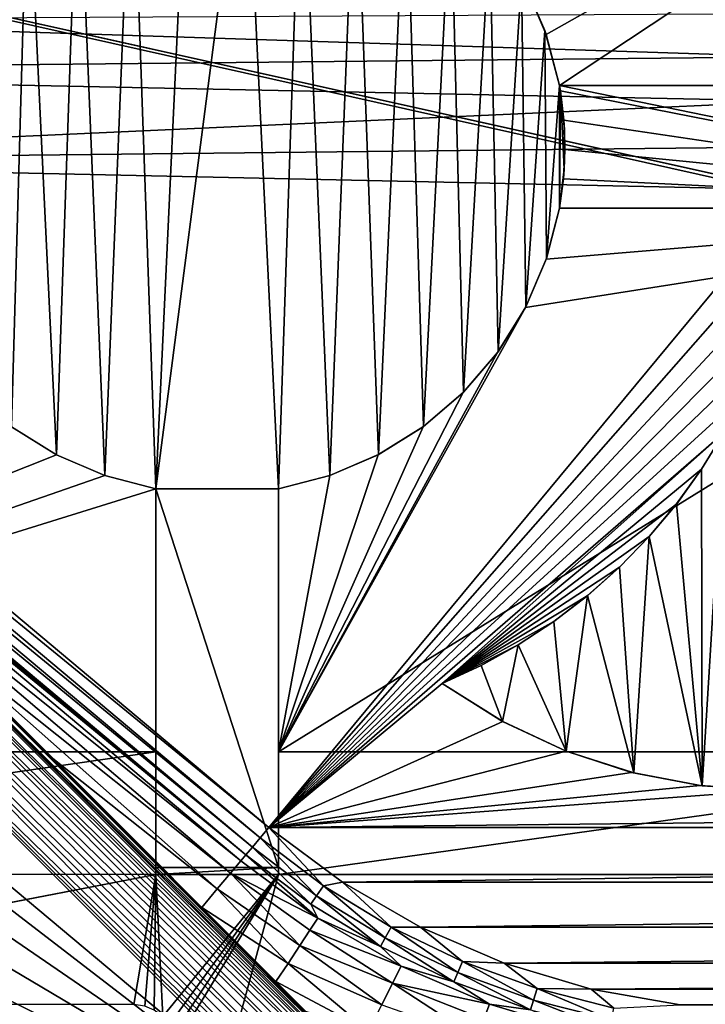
# Model space of a CAD drawing. Header units: metres. Extents: x -205 to 205, y -104 to 104.
# Tile 420 of 656: x -158.42 to -150.04, y 45.55 to 57.6. Entities that reach past the tile are written whole.
import ezdxf

# ---------------------------------------------------------------- set-up
doc = ezdxf.new("R2010")
doc.units = ezdxf.units.M
doc.layers.add('solid_01_2-CONSUMER_EHM_BOX_SW0001', color=7, linetype='CONTINUOUS')

msp = doc.modelspace()

# ---------------------------------------------------------------- linework, layer by layer
at = {"layer": 'solid_01_2-CONSUMER_EHM_BOX_SW0001'}
for points in [[(-200.010849, -74.958488), (-200.010773, 75.041512), (-0.010778, 75.04142)], [(-0.010849, -74.95858), (-200.010849, -74.958488), (-0.010778, 75.04142)], [(-91.959076, 42.820488, 75), (-76.402473, 63.637558, 75), (-185.602478, 63.645401, 75)], [(-92.726151, 42.986298, 75), (-91.959076, 42.820488, 75), (-185.602478, 63.645401, 75)], [(-93.500885, 43.041248, 75), (-92.726151, 42.986298, 75), (-185.602478, 63.645401, 75)], [(-168.500885, 43.051987, 75), (-93.500885, 43.041248, 75), (-185.602478, 63.645401, 75)], [(-167.102966, 56.794075, 72), (-167.102615, 61.644073, 72), (-156.752625, 61.64333, 72)], [(-167.102966, 56.794075, 72), (-156.752625, 61.64333, 72), (-159.008011, 59.048695, 72)], [(-144.502625, 61.642452, 72), (-151.981461, 57.4179, 72), (-152.235794, 58.010632, 72)], [(-144.502625, 61.642452, 72), (-151.819672, 56.792976, 72), (-151.981461, 57.4179, 72)], [(-144.502625, 61.642452, 72), (-144.50296, 56.79245, 72), (-151.819672, 56.792976, 72)], [(-157.047379, 60.162956, 67), (-156.360367, 60.278229, 67), (-156.753326, 51.860031, 67)], [(-155.662933, 60.279648, 67), (-155.253326, 51.859921, 67), (-156.753326, 51.860031, 67)], [(-156.360367, 60.278229, 67), (-155.662933, 60.279648, 67), (-156.753326, 51.860031, 67)], [(-155.662933, 60.279648, 67), (-154.975464, 60.167183, 67), (-155.253326, 51.859921, 67)], [(-157.37822, 52.021919, 67), (-157.706589, 59.936905, 67), (-157.047379, 60.162956, 67)], [(-157.37822, 52.021919, 67), (-157.047379, 60.162956, 67), (-156.753326, 51.860031, 67)], [(-154.975464, 60.167183, 67), (-154.62648, 52.022377, 67), (-155.253326, 51.859921, 67)], [(-154.975464, 60.167183, 67), (-154.315323, 59.943813, 67), (-154.62648, 52.022377, 67)], [(-157.970917, 52.276329, 67), (-158.320389, 59.605896, 67), (-157.706589, 59.936905, 67)], [(-157.37822, 52.021919, 67), (-157.970917, 52.276329, 67), (-157.706589, 59.936905, 67)], [(-154.315323, 59.943813, 67), (-154.031921, 52.278, 67), (-154.62648, 52.022377, 67)], [(-154.315323, 59.943813, 67), (-153.700241, 59.615341, 67), (-154.031921, 52.278, 67)], [(-158.518967, 52.617996, 67), (-158.871078, 59.179619, 67), (-158.320389, 59.605896, 67)], [(-157.970917, 52.276329, 67), (-158.518967, 52.617996, 67), (-158.320389, 59.605896, 67)], [(-153.700241, 59.615341, 67), (-153.482513, 52.621361, 67), (-154.031921, 52.278, 67)], [(-153.700241, 59.615341, 67), (-153.147629, 59.191162, 67), (-153.482513, 52.621361, 67)], [(-153.147629, 59.191162, 67), (-152.992279, 53.043617, 67), (-153.482513, 52.621361, 67)], [(-153.147629, 59.191162, 67), (-152.671478, 58.682102, 67), (-152.992279, 53.043617, 67)], [(-152.671478, 58.682102, 67), (-152.571457, 53.535908, 67), (-152.992279, 53.043617, 67)], [(-152.671478, 58.682102, 67), (-152.284851, 58.101822, 67), (-152.571457, 53.535908, 67)], [(-152.284851, 58.101822, 67), (-152.229965, 54.087112, 67), (-152.571457, 53.535908, 67)], [(-152.284851, 58.101822, 67), (-151.998535, 57.466869, 67), (-152.229965, 54.087112, 67)], [(-152.235794, 58.010632, 72), (-151.998535, 57.466869, 67), (-152.284851, 58.101822, 67)], [(-151.981461, 57.4179, 72), (-151.998535, 57.466869, 67), (-152.235794, 58.010632, 72)], [(-162.957977, 57.598118, 1.571667), (-166.567398, 56.96487, 1.571667), (-148.983841, 57.144657, 1.571667)], [(-162.957977, 57.598118, 1.571667), (-148.983841, 57.144657, 1.571667), (-149.083969, 57.67067, 1.571667)], [(-151.998535, 57.466869, 67), (-151.978104, 54.678524, 67), (-152.229965, 54.087112, 67)], [(-151.998535, 57.466869, 67), (-151.819672, 56.792976, 67), (-151.978104, 54.678524, 67)], [(-151.819672, 56.792976, 72), (-151.819672, 56.792976, 67), (-151.998535, 57.466869, 67)], [(-151.819672, 56.792976, 72), (-151.998535, 57.466869, 67), (-151.981461, 57.4179, 72)], [(-148.983841, 57.144657, 1.571667), (-166.567398, 56.96487, 1.571667), (-148.919617, 56.601597, 1.571667)], [(-148.919617, 56.601597, 1.571667), (-166.567398, 56.96487, 1.571667), (-165.087418, 55.867718, 1.571667)], [(-151.819672, 56.792976, 67), (-151.819931, 55.292446, 67), (-151.978104, 54.678524, 67)], [(-151.819672, 56.792976, 67), (-151.808502, 56.727722, 67), (-151.819931, 55.292446, 67)], [(-151.808502, 56.727722, 67), (-151.761963, 55.767681, 67), (-151.819931, 55.292446, 67)], [(-144.503067, 55.29245, 66.416206), (-151.808502, 56.727722, 67), (-151.819672, 56.792976, 67)], [(-144.50296, 56.79245, 72), (-151.819672, 56.792976, 67), (-151.819672, 56.792976, 72)], [(-144.50296, 56.79245, 67.02655), (-151.819672, 56.792976, 67), (-144.50296, 56.79245, 72)], [(-144.503067, 55.29245, 66.416206), (-151.819672, 56.792976, 67), (-144.50296, 56.79245, 67.02655)], [(-151.808502, 56.727722, 67), (-151.758011, 56.248997, 67), (-151.761963, 55.767681, 67)], [(-151.76561, 56.370155, 66.854507), (-151.758011, 56.248997, 67), (-151.808502, 56.727722, 67)], [(-144.503067, 55.29245, 66.416206), (-151.76561, 56.370155, 66.854507), (-151.808502, 56.727722, 67)], [(-148.919617, 56.601597, 1.571667), (-165.087418, 55.867718, 1.571667), (-148.891342, 56.041489, 1.571667)], [(-151.753159, 56.009785, 66.707878), (-151.758011, 56.248997, 67), (-151.76561, 56.370155, 66.854507)], [(-144.503067, 55.29245, 66.416206), (-151.753159, 56.009785, 66.707878), (-151.76561, 56.370155, 66.854507)], [(-151.753159, 56.009785, 66.707878), (-151.761963, 55.767681, 67), (-151.758011, 56.248997, 67)], [(-148.891342, 56.041489, 1.571667), (-165.087418, 55.867718, 1.571667), (-148.911377, 55.518421, 1.571667)], [(-151.771286, 55.6497, 66.561356), (-151.761963, 55.767681, 67), (-151.753159, 56.009785, 66.707878)], [(-144.503067, 55.29245, 66.416206), (-151.771286, 55.6497, 66.561356), (-151.753159, 56.009785, 66.707878)], [(-155.373291, 47.716602, 1.571667), (-165.087418, 55.867718, 1.571667), (-165.193848, 55.740875, 1.656628)], [(-148.911377, 55.518421, 1.571667), (-165.087418, 55.867718, 1.571667), (-155.373291, 47.716602, 1.571667)], [(-151.819778, 55.292976, 66.416206), (-151.819931, 55.292446, 67), (-151.761963, 55.767681, 67)], [(-151.819778, 55.292976, 66.416206), (-151.761963, 55.767681, 67), (-151.771286, 55.6497, 66.561356)], [(-155.479935, 47.58952, 1.656828), (-165.193848, 55.740875, 1.656628), (-165.288574, 55.627979, 1.771182)], [(-155.479935, 47.58952, 1.656828), (-155.373291, 47.716602, 1.571667), (-165.193848, 55.740875, 1.656628)], [(-144.503067, 55.29245, 66.416206), (-151.819778, 55.292976, 66.416206), (-151.771286, 55.6497, 66.561356)], [(-155.574646, 47.476654, 1.771438), (-165.288574, 55.627979, 1.771182), (-165.367966, 55.533356, 1.911131)], [(-155.654007, 47.382072, 1.911433), (-155.574646, 47.476654, 1.771438), (-165.367966, 55.533356, 1.911131)], [(-163.085739, 53.608364, 1.921761), (-155.654007, 47.382072, 1.911433), (-165.367966, 55.533356, 1.911131)], [(-155.574646, 47.476654, 1.771438), (-155.479935, 47.58952, 1.656828), (-165.288574, 55.627979, 1.771182)], [(-148.911377, 55.518421, 1.571667), (-155.373291, 47.716602, 1.571667), (-148.968735, 55.000992, 1.571667)], [(-144.503067, 55.29245, 72), (-155.253555, 48.643223, 72), (-152.236069, 54.075378, 72)], [(-144.503067, 55.29245, 72), (-144.503555, 48.642452, 72), (-155.253555, 48.643223, 72)], [(-144.503067, 55.29245, 72), (-152.236069, 54.075378, 72), (-151.981659, 54.668072, 72)], [(-151.981659, 54.668072, 72), (-151.819931, 55.292446, 67), (-151.819778, 55.292976, 72)], [(-144.503067, 55.29245, 72), (-151.981659, 54.668072, 72), (-151.819778, 55.292976, 72)], [(-151.981659, 54.668072, 72), (-151.978104, 54.678524, 67), (-151.819931, 55.292446, 67)], [(-144.503067, 55.29245, 66.416206), (-151.819778, 55.292976, 72), (-151.819931, 55.292446, 67)], [(-144.503067, 55.29245, 66.416206), (-151.819931, 55.292446, 67), (-151.819778, 55.292976, 66.416206)], [(-144.503067, 55.29245, 66.416206), (-144.503067, 55.29245, 72), (-151.819778, 55.292976, 72)], [(-148.968735, 55.000992, 1.571667), (-155.373291, 47.716602, 1.571667), (-149.063507, 54.487854, 1.571667)], [(-152.236069, 54.075378, 72), (-152.229965, 54.087112, 67), (-151.981659, 54.668072, 72)], [(-151.981659, 54.668072, 72), (-152.229965, 54.087112, 67), (-151.978104, 54.678524, 67)], [(-149.063507, 54.487854, 1.571667), (-155.373291, 47.716602, 1.571667), (-149.195419, 53.983044, 1.571667)], [(-152.236069, 54.075378, 72), (-152.571457, 53.535908, 67), (-152.229965, 54.087112, 67)], [(-149.195419, 53.983044, 1.571667), (-155.373291, 47.716602, 1.571667), (-149.364777, 53.489285, 1.571667)], [(-155.253555, 48.643223, 72), (-152.577744, 53.527336, 72), (-152.236069, 54.075378, 72)], [(-152.577744, 53.527336, 72), (-152.571457, 53.535908, 67), (-152.236069, 54.075378, 72)], [(-163.085739, 53.608364, 1.921761), (-162.746017, 53.2938, 1.955037), (-155.654007, 47.382072, 1.911433)], [(-149.364777, 53.489285, 1.571667), (-155.373291, 47.716602, 1.571667), (-149.569794, 53.009167, 1.571667)], [(-155.253555, 48.643223, 72), (-152.998032, 53.037857, 72), (-152.577744, 53.527336, 72)], [(-152.998032, 53.037857, 72), (-152.992279, 53.043617, 67), (-152.577744, 53.527336, 72)], [(-152.577744, 53.527336, 72), (-152.992279, 53.043617, 67), (-152.571457, 53.535908, 67)], [(-162.763565, 53.276253, 12.721427), (-162.815765, 53.22406, 12.933075), (-153.419662, 43.938347, 12.692423)], [(-162.763565, 53.276253, 12.721427), (-153.469162, 44.014297, 12.5), (-162.746017, 53.2938, 12.5)], [(-162.763565, 53.276253, 12.721427), (-153.448853, 43.986073, 12.605596), (-153.469162, 44.014297, 12.5)], [(-162.763565, 53.276253, 12.721427), (-153.419662, 43.938347, 12.692423), (-153.448853, 43.986073, 12.605596)], [(-162.746017, 53.2938, 1.955037), (-162.473495, 53.021206, 2.010686), (-155.654007, 47.382072, 1.911433)], [(-153.469162, 44.014297, 12.5), (-162.473495, 53.021206, 2.010686), (-162.746017, 53.2938, 1.955037)], [(-153.469162, 44.014297, 12.5), (-162.746017, 53.2938, 1.955037), (-162.746017, 53.2938, 12.5)], [(-162.900009, 53.139851, 13.122963), (-163.012039, 53.027855, 13.281551), (-153.504257, 43.743862, 13.120781)], [(-162.815765, 53.22406, 12.933075), (-162.900009, 53.139851, 13.122963), (-153.4189, 43.809528, 12.95445)], [(-162.900009, 53.139851, 13.122963), (-153.45166, 43.777721, 13.034579), (-153.4189, 43.809528, 12.95445)], [(-162.900009, 53.139851, 13.122963), (-153.504257, 43.743862, 13.120781), (-153.45166, 43.777721, 13.034579)], [(-162.815765, 53.22406, 12.933075), (-153.398911, 43.87471, 12.809218), (-153.419662, 43.938347, 12.692423)], [(-162.815765, 53.22406, 12.933075), (-153.402176, 43.841415, 12.879613), (-153.398911, 43.87471, 12.809218)], [(-162.815765, 53.22406, 12.933075), (-153.4189, 43.809528, 12.95445), (-153.402176, 43.841415, 12.879613)], [(-163.012039, 53.027855, 13.281551), (-163.146225, 52.893696, 13.400871), (-153.673889, 43.666035, 13.293175)], [(-163.012039, 53.027855, 13.281551), (-153.578781, 43.706711, 13.20919), (-153.504257, 43.743862, 13.120781)], [(-163.012039, 53.027855, 13.281551), (-153.673889, 43.666035, 13.293175), (-153.578781, 43.706711, 13.20919)], [(-162.473495, 53.021206, 2.010686), (-162.219208, 52.766846, 2.071429), (-155.654007, 47.382072, 1.911433)], [(-153.469162, 44.014297, 12.5), (-162.219208, 52.766846, 2.071429), (-162.473495, 53.021206, 2.010686)], [(-149.569794, 53.009167, 1.571667), (-155.373291, 47.716602, 1.571667), (-149.809189, 52.545361, 1.571667)], [(-155.253555, 48.643223, 72), (-153.487564, 52.617634, 72), (-152.998032, 53.037857, 72)], [(-153.487564, 52.617634, 72), (-153.482513, 52.621361, 67), (-152.998032, 53.037857, 72)], [(-152.998032, 53.037857, 72), (-153.482513, 52.621361, 67), (-152.992279, 53.043617, 67)], [(-163.146225, 52.893696, 13.400871), (-163.295853, 52.744122, 13.474928), (-153.907471, 43.582077, 13.423147)], [(-163.146225, 52.893696, 13.400871), (-153.785416, 43.623272, 13.366093), (-153.673889, 43.666035, 13.293175)], [(-163.146225, 52.893696, 13.400871), (-153.907471, 43.582077, 13.423147), (-153.785416, 43.623272, 13.366093)], [(-162.219208, 52.766846, 2.071429), (-155.715103, 47.30925, 2.071429), (-155.654007, 47.382072, 1.911433)], [(-161.012253, 51.559551, 2.341392), (-155.715103, 47.30925, 2.071429), (-162.219208, 52.766846, 2.071429)], [(-153.469162, 44.014297, 12.5), (-161.012253, 51.559551, 2.341392), (-162.219208, 52.766846, 2.071429)], [(-163.295853, 52.744122, 13.474928), (-163.453217, 52.586796, 13.5), (-154.146835, 43.527897, 13.484238)], [(-163.295853, 52.744122, 13.474928), (-154.031036, 43.548481, 13.461928), (-153.907471, 43.582077, 13.423147)], [(-163.295853, 52.744122, 13.474928), (-154.146835, 43.527897, 13.484238), (-154.031036, 43.548481, 13.461928)], [(-167.103546, 48.644073, 72), (-158.518967, 52.617996, 72), (-157.970917, 52.276329, 72)], [(-162.661957, 50.457802, 13.5), (-154.418976, 43.549969, 13.5), (-163.453217, 52.586796, 13.5)], [(-154.339813, 43.530277, 13.499115), (-163.453217, 52.586796, 13.5), (-154.418976, 43.549969, 13.5)], [(-154.249832, 43.522209, 13.494987), (-154.146835, 43.527897, 13.484238), (-163.453217, 52.586796, 13.5)], [(-154.339813, 43.530277, 13.499115), (-154.249832, 43.522209, 13.494987), (-163.453217, 52.586796, 13.5)], [(-158.518967, 52.617996, 72), (-158.518967, 52.617996, 67), (-157.970917, 52.276329, 67)], [(-158.518967, 52.617996, 72), (-157.970917, 52.276329, 67), (-157.970917, 52.276329, 72)], [(-149.809189, 52.545361, 1.571667), (-155.373291, 47.716602, 1.571667), (-153.253128, 49.477818, 1.571667)], [(-155.253555, 48.643223, 72), (-154.03566, 52.276047, 72), (-153.487564, 52.617634, 72)], [(-154.03566, 52.276047, 72), (-154.031921, 52.278, 67), (-153.487564, 52.617634, 72)], [(-153.487564, 52.617634, 72), (-154.031921, 52.278, 67), (-153.482513, 52.621361, 67)], [(-149.809189, 52.545361, 1.571667), (-153.253128, 49.477818, 1.571667), (-150.081726, 52.100334, 1.571667)], [(-149.809601, 52.544582, 1.5), (-150.082886, 52.099247, 1.5), (-150.07338, 48.225391, 1.5)], [(-150.081726, 52.100334, 1.571667), (-150.082886, 52.099247, 1.5), (-149.809601, 52.544582, 1.5)], [(-149.809189, 52.545361, 1.571667), (-150.081726, 52.100334, 1.571667), (-149.809601, 52.544582, 1.5)], [(-149.809601, 52.544582, 1.5), (-150.07338, 48.225391, 1.5), (-149.22699, 48.173862, 1.5)], [(-167.103546, 48.644073, 72), (-157.970917, 52.276329, 72), (-157.37822, 52.021919, 72)], [(-157.970917, 52.276329, 72), (-157.970917, 52.276329, 67), (-157.37822, 52.021919, 67)], [(-157.970917, 52.276329, 72), (-157.37822, 52.021919, 67), (-157.37822, 52.021919, 72)], [(-155.253555, 48.643223, 72), (-154.628387, 52.021721, 72), (-154.03566, 52.276047, 72)], [(-154.628387, 52.021721, 72), (-154.62648, 52.022377, 67), (-154.03566, 52.276047, 72)], [(-154.03566, 52.276047, 72), (-154.62648, 52.022377, 67), (-154.031921, 52.278, 67)], [(-150.081726, 52.100334, 1.571667), (-153.253128, 49.477818, 1.571667), (-150.386505, 51.676834, 1.571667)], [(-150.082886, 52.099247, 1.5), (-150.387833, 51.675087, 1.5), (-150.07338, 48.225391, 1.5)], [(-150.386505, 51.676834, 1.571667), (-150.387833, 51.675087, 1.5), (-150.082886, 52.099247, 1.5)], [(-150.081726, 52.100334, 1.571667), (-150.386505, 51.676834, 1.571667), (-150.082886, 52.099247, 1.5)], [(-167.103546, 48.644073, 72), (-157.37822, 52.021919, 72), (-156.753326, 51.860031, 72)], [(-157.37822, 52.021919, 72), (-157.37822, 52.021919, 67), (-156.753326, 51.860031, 67)], [(-157.37822, 52.021919, 72), (-156.753326, 51.860031, 67), (-156.753326, 51.860031, 72)], [(-155.253555, 48.643223, 72), (-155.253326, 51.859921, 72), (-154.628387, 52.021721, 72)], [(-155.253326, 51.859921, 72), (-155.253326, 51.859921, 67), (-154.62648, 52.022377, 67)], [(-155.253326, 51.859921, 72), (-154.62648, 52.022377, 67), (-154.628387, 52.021721, 72)], [(-156.753555, 48.64333, 72), (-167.103546, 48.644073, 72), (-156.753326, 51.860031, 72)], [(-156.753662, 47.14333, 69.5), (-156.753555, 48.64333, 69.5), (-156.753326, 51.860031, 67)], [(-156.753326, 51.860031, 66.919212), (-156.753662, 47.14333, 69.5), (-156.753326, 51.860031, 67)], [(-156.753326, 51.860031, 66.919212), (-156.753647, 47.228741, 63.134754), (-156.753662, 47.14333, 69.5)], [(-156.753326, 51.860031, 66.919212), (-155.253647, 47.228634, 63.134754), (-156.753647, 47.228741, 63.134754)], [(-156.753555, 48.64333, 72), (-156.753326, 51.860031, 72), (-156.753326, 51.860031, 67)], [(-156.753555, 48.64333, 69.5), (-156.753555, 48.64333, 72), (-156.753326, 51.860031, 67)], [(-156.753326, 51.860031, 66.919212), (-156.753326, 51.860031, 67), (-155.253326, 51.859921, 67)], [(-155.253326, 51.859921, 66.919212), (-156.753326, 51.860031, 66.919212), (-155.253326, 51.859921, 67)], [(-155.253326, 51.859921, 66.919212), (-155.253647, 47.228634, 63.134754), (-156.753326, 51.860031, 66.919212)], [(-155.253555, 48.643223, 69.5), (-155.253662, 47.143223, 63.099998), (-155.253326, 51.859921, 67)], [(-155.253326, 51.859921, 66.919212), (-155.253326, 51.859921, 67), (-155.253662, 47.143223, 63.099998)], [(-155.253326, 51.859921, 66.919212), (-155.253662, 47.143223, 63.099998), (-155.253647, 47.228634, 63.134754)], [(-155.253555, 48.643223, 69.5), (-155.253326, 51.859921, 67), (-155.253326, 51.859921, 72)], [(-155.253555, 48.643223, 69.5), (-155.253326, 51.859921, 72), (-155.253555, 48.643223, 72)], [(-150.386505, 51.676834, 1.571667), (-153.253128, 49.477818, 1.571667), (-150.721344, 51.276711, 1.571667)], [(-150.387833, 51.675087, 1.5), (-150.722595, 51.275219, 1.5), (-150.07338, 48.225391, 1.5)], [(-150.721344, 51.276711, 1.571667), (-150.722595, 51.275219, 1.5), (-150.387833, 51.675087, 1.5)], [(-150.386505, 51.676834, 1.571667), (-150.721344, 51.276711, 1.571667), (-150.387833, 51.675087, 1.5)], [(-155.842468, 47.157475, 2.415547), (-155.715103, 47.30925, 2.071429), (-161.012253, 51.559551, 2.341392)], [(-155.842468, 47.157475, 2.415547), (-161.012253, 51.559551, 2.341392), (-159.613571, 50.160465, 2.58052)], [(-153.469162, 44.014297, 12.5), (-159.613571, 50.160465, 2.58052), (-161.012253, 51.559551, 2.341392)], [(-150.721344, 51.276711, 1.571667), (-153.253128, 49.477818, 1.571667), (-151.084442, 50.902004, 1.571667)], [(-150.722595, 51.275219, 1.5), (-151.086594, 50.899853, 1.5), (-150.909637, 48.383797, 1.5)], [(-151.084442, 50.902004, 1.571667), (-151.086594, 50.899853, 1.5), (-150.722595, 51.275219, 1.5)], [(-150.721344, 51.276711, 1.571667), (-151.084442, 50.902004, 1.571667), (-150.722595, 51.275219, 1.5)], [(-150.722595, 51.275219, 1.5), (-150.909637, 48.383797, 1.5), (-150.07338, 48.225391, 1.5)], [(-151.084442, 50.902004, 1.571667), (-153.253128, 49.477818, 1.571667), (-151.473862, 50.554897, 1.571667)], [(-151.086594, 50.899853, 1.5), (-151.475632, 50.553837, 1.5), (-150.909637, 48.383797, 1.5)], [(-151.473862, 50.554897, 1.571667), (-151.475632, 50.553837, 1.5), (-151.086594, 50.899853, 1.5)], [(-151.084442, 50.902004, 1.571667), (-151.473862, 50.554897, 1.571667), (-151.086594, 50.899853, 1.5)], [(-151.473862, 50.554897, 1.571667), (-153.253128, 49.477818, 1.571667), (-151.887939, 50.237995, 1.571667)], [(-151.475632, 50.553837, 1.5), (-151.890503, 50.23634, 1.5), (-151.737198, 48.649387, 1.5)], [(-151.887939, 50.237995, 1.571667), (-151.890503, 50.23634, 1.5), (-151.475632, 50.553837, 1.5)], [(-151.473862, 50.554897, 1.571667), (-151.887939, 50.237995, 1.571667), (-151.475632, 50.553837, 1.5)], [(-151.475632, 50.553837, 1.5), (-151.737198, 48.649387, 1.5), (-150.909637, 48.383797, 1.5)], [(-162.661957, 50.457802, 13.5), (-162.49527, 49.763519, 13.5), (-154.418976, 43.549969, 13.5)], [(-151.887939, 50.237995, 1.571667), (-153.253128, 49.477818, 1.571667), (-152.324081, 49.952042, 1.571667)], [(-151.890503, 50.23634, 1.5), (-152.325302, 49.950993, 1.5), (-151.737198, 48.649387, 1.5)], [(-152.324081, 49.952042, 1.571667), (-152.325302, 49.950993, 1.5), (-151.890503, 50.23634, 1.5)], [(-151.887939, 50.237995, 1.571667), (-152.324081, 49.952042, 1.571667), (-151.890503, 50.23634, 1.5)], [(-156.003235, 46.965874, 2.723954), (-159.613571, 50.160465, 2.58052), (-158.01297, 48.559399, 2.795719)], [(-153.469162, 44.014297, 12.5), (-158.01297, 48.559399, 2.795719), (-159.613571, 50.160465, 2.58052)], [(-156.003235, 46.965874, 2.723954), (-155.842468, 47.157475, 2.415547), (-159.613571, 50.160465, 2.58052)], [(-152.324081, 49.952042, 1.571667), (-153.253128, 49.477818, 1.571667), (-152.778748, 49.698853, 1.571667)], [(-152.325302, 49.950993, 1.5), (-152.779205, 49.698357, 1.5), (-152.517883, 49.013958, 1.5)], [(-152.778748, 49.698853, 1.571667), (-152.779205, 49.698357, 1.5), (-152.325302, 49.950993, 1.5)], [(-152.324081, 49.952042, 1.571667), (-152.778748, 49.698853, 1.571667), (-152.325302, 49.950993, 1.5)], [(-152.325302, 49.950993, 1.5), (-152.517883, 49.013958, 1.5), (-151.737198, 48.649387, 1.5)], [(-162.49527, 49.763519, 13.5), (-162.439255, 49.051765, 13.5), (-154.418976, 43.549969, 13.5)], [(-152.778748, 49.698853, 1.571667), (-153.253128, 49.477818, 1.571667), (-152.779205, 49.698357, 1.5)], [(-152.779205, 49.698357, 1.5), (-153.253128, 49.477818, 1.5), (-152.517883, 49.013958, 1.5)], [(-153.253128, 49.477818, 1.571667), (-153.253128, 49.477818, 1.5), (-152.779205, 49.698357, 1.5)], [(-153.253128, 49.477818, 1.571667), (-155.373291, 47.716602, 1.571667), (-152.5112, 49.011909, 1.571667)], [(-152.5112, 49.011909, 1.571667), (-152.517883, 49.013958, 1.5), (-153.253128, 49.477818, 1.5)], [(-153.253128, 49.477818, 1.571667), (-152.5112, 49.011909, 1.571667), (-153.253128, 49.477818, 1.5)], [(-162.439255, 49.051765, 13.5), (-162.495224, 48.34037, 13.5), (-154.418976, 43.549969, 13.5)], [(-152.5112, 49.011909, 1.571667), (-155.373291, 47.716602, 1.571667), (-151.73967, 48.649223, 1.571667)], [(-151.73967, 48.649223, 1.571667), (-151.737198, 48.649387, 1.5), (-152.517883, 49.013958, 1.5)], [(-152.5112, 49.011909, 1.571667), (-151.73967, 48.649223, 1.571667), (-152.517883, 49.013958, 1.5)], [(-167.103653, 47.144073, 69.5), (-167.103546, 48.644073, 69.5), (-156.753555, 48.64333, 69.5)], [(-156.753662, 47.14333, 69.5), (-167.103653, 47.144073, 69.5), (-156.753555, 48.64333, 69.5)], [(-167.103546, 48.644073, 69.5), (-167.103546, 48.644073, 72), (-156.753555, 48.64333, 72)], [(-156.753555, 48.64333, 69.5), (-167.103546, 48.644073, 69.5), (-156.753555, 48.64333, 72)], [(-156.003235, 46.965874, 2.723954), (-158.01297, 48.559399, 2.795719), (-156.193375, 46.739281, 2.98887)], [(-153.469162, 44.014297, 12.5), (-156.193375, 46.739281, 2.98887), (-158.01297, 48.559399, 2.795719)], [(-151.73967, 48.649223, 1.571667), (-155.373291, 47.716602, 1.571667), (-150.938843, 48.389858, 1.571667)], [(-155.253662, 47.143223, 69.5), (-155.253662, 47.143223, 63.099998), (-155.253555, 48.643223, 69.5)], [(-155.253662, 47.143223, 69.5), (-155.253555, 48.643223, 69.5), (-144.503555, 48.642452, 69.5)], [(-155.253662, 47.143223, 69.5), (-144.503555, 48.642452, 69.5), (-144.503662, 47.142452, 69.5)], [(-155.253555, 48.643223, 69.5), (-155.253555, 48.643223, 72), (-144.503555, 48.642452, 72)], [(-155.253555, 48.643223, 69.5), (-144.503555, 48.642452, 72), (-144.503555, 48.642452, 69.5)], [(-151.73967, 48.649223, 1.571667), (-150.938843, 48.389858, 1.571667), (-151.737198, 48.649387, 1.5)], [(-150.938843, 48.389858, 1.571667), (-150.909637, 48.383797, 1.5), (-151.737198, 48.649387, 1.5)], [(-162.495224, 48.34037, 13.5), (-162.661835, 47.646103, 13.5), (-154.418976, 43.549969, 13.5)], [(-150.938843, 48.389858, 1.571667), (-155.373291, 47.716602, 1.571667), (-150.101181, 48.231373, 1.571667)], [(-150.938843, 48.389858, 1.571667), (-150.101181, 48.231373, 1.571667), (-150.909637, 48.383797, 1.5)], [(-150.101181, 48.231373, 1.571667), (-150.07338, 48.225391, 1.5), (-150.909637, 48.383797, 1.5)], [(-150.101181, 48.231373, 1.571667), (-155.373291, 47.716602, 1.571667), (-149.22699, 48.173862, 1.571667)], [(-150.101181, 48.231373, 1.571667), (-149.22699, 48.173862, 1.571667), (-150.07338, 48.225391, 1.5)], [(-149.22699, 48.173862, 1.571667), (-149.22699, 48.173862, 1.5), (-150.07338, 48.225391, 1.5)], [(-149.22699, 48.173862, 1.571667), (-155.373291, 47.716602, 1.571667), (-112.794594, 48.173843, 1.571667)], [(-112.794594, 48.173843, 1.571667), (-155.373291, 47.716602, 1.571667), (-106.648285, 47.716579, 1.571667)], [(-154.706879, 47.003956, 1.656828), (-155.373291, 47.716602, 1.571667), (-155.479935, 47.58952, 1.656828)], [(-154.706879, 47.003956, 1.656828), (-154.474762, 47.049023, 1.571667), (-155.373291, 47.716602, 1.571667)], [(-106.648285, 47.716579, 1.571667), (-155.373291, 47.716602, 1.571667), (-154.474762, 47.049023, 1.571667)], [(-106.648285, 47.716579, 1.571667), (-154.474762, 47.049023, 1.571667), (-107.546822, 47.049, 1.571667)], [(-162.661835, 47.646103, 13.5), (-162.935013, 46.986431, 13.5), (-154.418976, 43.549969, 13.5)], [(-154.789886, 46.882221, 1.771438), (-155.479935, 47.58952, 1.656828), (-155.574646, 47.476654, 1.771438)], [(-154.789886, 46.882221, 1.771438), (-154.706879, 47.003956, 1.656828), (-155.479935, 47.58952, 1.656828)], [(-154.859436, 46.780209, 1.911433), (-155.574646, 47.476654, 1.771438), (-155.654007, 47.382072, 1.911433)], [(-154.859436, 46.780209, 1.911433), (-154.789886, 46.882221, 1.771438), (-155.574646, 47.476654, 1.771438)], [(-154.773575, 46.608311, 2.071429), (-155.654007, 47.382072, 1.911433), (-155.715103, 47.30925, 2.071429)], [(-154.859436, 46.780209, 1.911433), (-155.654007, 47.382072, 1.911433), (-154.773575, 46.608311, 2.071429)], [(-156.753647, 47.228741, 63.134754), (-155.253647, 47.228634, 63.134754), (-156.753662, 47.14333, 63.099998)], [(-156.753662, 47.14333, 69.5), (-156.753647, 47.228741, 63.134754), (-156.753662, 47.14333, 63.099998)], [(-155.253647, 47.228634, 63.134754), (-155.253662, 47.143223, 63.099998), (-156.753662, 47.14333, 63.099998)], [(-154.773575, 46.608311, 2.071429), (-155.715103, 47.30925, 2.071429), (-155.842468, 47.157475, 2.415547)], [(-167.103653, 47.144073, 63.099998), (-156.753662, 47.14333, 63.099998), (-165.111298, 45.532738, 63.099998)], [(-156.753662, 47.14333, 69.5), (-156.753662, 47.14333, 63.099998), (-167.103653, 47.144073, 63.099998)], [(-156.753662, 47.14333, 69.5), (-167.103653, 47.144073, 63.099998), (-167.103653, 47.144073, 69.5)], [(-156.753662, 47.14333, 63.099998), (-164.978683, 45.551479, 63.099998), (-165.111298, 45.532738, 63.099998)], [(-156.753662, 47.14333, 63.099998), (-157.022369, 45.550343, 63.099998), (-164.978683, 45.551479, 63.099998)], [(-156.753662, 47.14333, 63.099998), (-156.889755, 45.531563, 63.099998), (-157.022369, 45.550343, 63.099998)], [(-156.753662, 47.14333, 63.099998), (-156.773636, 45.484043, 63.099998), (-156.889755, 45.531563, 63.099998)], [(-156.753662, 47.14333, 63.099998), (-156.670975, 45.404785, 63.099998), (-156.773636, 45.484043, 63.099998)], [(-156.753662, 47.14333, 63.099998), (-155.253662, 47.143223, 63.099998), (-156.670975, 45.404785, 63.099998)], [(-155.253662, 47.143223, 63.099998), (-156.590851, 45.302795, 63.099998), (-156.670975, 45.404785, 63.099998)], [(-155.253662, 47.143223, 63.099998), (-156.542343, 45.187077, 63.099998), (-156.590851, 45.302795, 63.099998)], [(-155.253662, 47.143223, 63.099998), (-156.522446, 45.054634, 63.099998), (-156.542343, 45.187077, 63.099998)], [(-155.253662, 47.143223, 63.099998), (-156.500961, 42.550266, 63.099998), (-156.522446, 45.054634, 63.099998)], [(-155.253662, 47.143223, 63.099998), (-144.503662, 47.142452, 63.099998), (-156.500961, 42.550266, 63.099998)], [(-144.503662, 47.142452, 63.099998), (-143.483047, 42.548405, 63.099998), (-156.500961, 42.550266, 63.099998)], [(-154.994171, 46.272915, 2.673412), (-155.842468, 47.157475, 2.415547), (-156.003235, 46.965874, 2.723954)], [(-154.871841, 46.458904, 2.38702), (-155.842468, 47.157475, 2.415547), (-154.994171, 46.272915, 2.673412)], [(-154.773575, 46.608311, 2.071429), (-155.842468, 47.157475, 2.415547), (-154.871841, 46.458904, 2.38702)], [(-144.503662, 47.142452, 69.5), (-144.503662, 47.142452, 63.099998), (-155.253662, 47.143223, 63.099998)], [(-155.253662, 47.143223, 69.5), (-144.503662, 47.142452, 69.5), (-155.253662, 47.143223, 63.099998)], [(-162.935013, 46.986431, 13.5), (-163.308044, 46.377617, 13.5), (-154.418976, 43.549969, 13.5)], [(-154.789886, 46.882221, 1.771438), (-153.949844, 46.368881, 1.771438), (-154.706879, 47.003956, 1.656828)], [(-154.706879, 47.003956, 1.656828), (-153.879379, 46.498276, 1.656828), (-154.474762, 47.049023, 1.571667)], [(-153.949844, 46.368881, 1.771438), (-153.879379, 46.498276, 1.656828), (-154.706879, 47.003956, 1.656828)], [(-153.879379, 46.498276, 1.656828), (-153.518387, 46.496609, 1.571667), (-154.474762, 47.049023, 1.571667)], [(-107.546822, 47.049, 1.571667), (-154.474762, 47.049023, 1.571667), (-153.518387, 46.496609, 1.571667)], [(-107.546822, 47.049, 1.571667), (-153.518387, 46.496609, 1.571667), (-108.503197, 46.496586, 1.571667)], [(-155.137985, 46.054256, 2.924575), (-156.003235, 46.965874, 2.723954), (-156.193375, 46.739281, 2.98887)], [(-154.994171, 46.272915, 2.673412), (-156.003235, 46.965874, 2.723954), (-155.137985, 46.054256, 2.924575)], [(-154.859436, 46.780209, 1.911433), (-154.008881, 46.260448, 1.911433), (-154.789886, 46.882221, 1.771438)], [(-154.008881, 46.260448, 1.911433), (-153.949844, 46.368881, 1.771438), (-154.789886, 46.882221, 1.771438)], [(-155.137985, 46.054256, 2.924575), (-156.193375, 46.739281, 2.98887), (-155.286041, 45.831703, 3.117847)], [(-153.469162, 44.014297, 12.5), (-155.286041, 45.831703, 3.117847), (-156.193375, 46.739281, 2.98887)], [(-154.859436, 46.780209, 1.911433), (-154.773575, 46.608311, 2.071429), (-154.008881, 46.260448, 1.911433)], [(-154.773575, 46.608311, 2.071429), (-154.871841, 46.458904, 2.38702), (-153.755997, 46.020885, 2.071429)], [(-154.008881, 46.260448, 1.911433), (-154.773575, 46.608311, 2.071429), (-153.755997, 46.020885, 2.071429)], [(-153.949844, 46.368881, 1.771438), (-153.062851, 45.941734, 1.771438), (-153.879379, 46.498276, 1.656828)], [(-153.879379, 46.498276, 1.656828), (-153.00563, 46.077499, 1.656828), (-153.518387, 46.496609, 1.571667)], [(-153.062851, 45.941734, 1.771438), (-153.00563, 46.077499, 1.656828), (-153.879379, 46.498276, 1.656828)], [(-153.00563, 46.077499, 1.656828), (-152.497147, 46.056797, 1.571667), (-153.518387, 46.496609, 1.571667)], [(-108.503197, 46.496586, 1.571667), (-153.518387, 46.496609, 1.571667), (-152.497147, 46.056797, 1.571667)], [(-108.503197, 46.496586, 1.571667), (-152.497147, 46.056797, 1.571667), (-109.524437, 46.056778, 1.571667)], [(-163.308044, 46.377617, 13.5), (-163.771698, 45.834652, 13.5), (-154.418976, 43.549969, 13.5)], [(-154.871841, 46.458904, 2.38702), (-154.994171, 46.272915, 2.673412), (-153.859818, 45.814083, 2.4628)], [(-154.871841, 46.458904, 2.38702), (-153.859818, 45.814083, 2.4628), (-153.755997, 46.020885, 2.071429)], [(-154.994171, 46.272915, 2.673412), (-155.137985, 46.054256, 2.924575), (-153.993744, 45.547356, 2.805789)], [(-154.994171, 46.272915, 2.673412), (-153.993744, 45.547356, 2.805789), (-153.859818, 45.814083, 2.4628)], [(-154.008881, 46.260448, 1.911433), (-153.110809, 45.827961, 1.911433), (-153.949844, 46.368881, 1.771438)], [(-154.008881, 46.260448, 1.911433), (-153.755997, 46.020885, 2.071429), (-153.110809, 45.827961, 1.911433)], [(-153.110809, 45.827961, 1.911433), (-153.062851, 45.941734, 1.771438), (-153.949844, 46.368881, 1.771438)], [(-155.137985, 46.054256, 2.924575), (-155.286041, 45.831703, 3.117847), (-154.153305, 45.229523, 3.089051)], [(-155.137985, 46.054256, 2.924575), (-154.153305, 45.229523, 3.089051), (-153.993744, 45.547356, 2.805789)], [(-153.755997, 46.020885, 2.071429), (-153.859818, 45.814083, 2.4628), (-152.677032, 45.555691, 2.071429)], [(-153.110809, 45.827961, 1.911433), (-153.755997, 46.020885, 2.071429), (-152.677032, 45.555691, 2.071429)], [(-153.062851, 45.941734, 1.771438), (-152.137756, 45.605022, 1.771438), (-153.00563, 46.077499, 1.656828)], [(-153.00563, 46.077499, 1.656828), (-152.09433, 45.745811, 1.656828), (-152.497147, 46.056797, 1.571667)], [(-152.137756, 45.605022, 1.771438), (-152.09433, 45.745811, 1.656828), (-153.00563, 46.077499, 1.656828)], [(-152.09433, 45.745811, 1.656828), (-151.432129, 45.73727, 1.571667), (-152.497147, 46.056797, 1.571667)], [(-109.524437, 46.056778, 1.571667), (-152.497147, 46.056797, 1.571667), (-151.432129, 45.73727, 1.571667)], [(-109.524437, 46.056778, 1.571667), (-151.432129, 45.73727, 1.571667), (-110.589455, 45.737251, 1.571667)], [(-153.110809, 45.827961, 1.911433), (-152.174149, 45.487038, 1.911433), (-153.062851, 45.941734, 1.771438)], [(-152.174149, 45.487038, 1.911433), (-152.137756, 45.605022, 1.771438), (-153.062851, 45.941734, 1.771438)], [(-163.771698, 45.834652, 13.5), (-164.314606, 45.370911, 13.5), (-154.418976, 43.549969, 13.5)], [(-155.286041, 45.831703, 3.117847), (-154.926056, 45.471611, 3.185354), (-154.153305, 45.229523, 3.089051)], [(-153.469162, 44.014297, 12.5), (-154.926056, 45.471611, 3.185354), (-155.286041, 45.831703, 3.117847)], [(-153.859818, 45.814083, 2.4628), (-153.993744, 45.547356, 2.805789), (-152.828918, 45.138103, 2.719847)], [(-153.859818, 45.814083, 2.4628), (-152.828918, 45.138103, 2.719847), (-152.744217, 45.370998, 2.413211)], [(-153.859818, 45.814083, 2.4628), (-152.744217, 45.370998, 2.413211), (-152.677032, 45.555691, 2.071429)], [(-153.110809, 45.827961, 1.911433), (-152.677032, 45.555691, 2.071429), (-152.174149, 45.487038, 1.911433)], [(-152.137756, 45.605022, 1.771438), (-151.183716, 45.362095, 1.771438), (-152.09433, 45.745811, 1.656828)], [(-152.09433, 45.745811, 1.656828), (-151.154526, 45.506508, 1.656828), (-151.432129, 45.73727, 1.571667)], [(-151.183716, 45.362095, 1.771438), (-151.154526, 45.506508, 1.656828), (-152.09433, 45.745811, 1.656828)], [(-151.154526, 45.506508, 1.656828), (-150.344421, 45.545696, 1.571667), (-151.432129, 45.73727, 1.571667)], [(-110.589455, 45.737251, 1.571667), (-151.432129, 45.73727, 1.571667), (-150.344421, 45.545696, 1.571667)], [(-110.589455, 45.737251, 1.571667), (-150.344421, 45.545696, 1.571667), (-111.67717, 45.545681, 1.571667)], [(-152.677032, 45.555691, 2.071429), (-152.744217, 45.370998, 2.413211), (-151.551331, 45.219032, 2.071429)], [(-152.174149, 45.487038, 1.911433), (-152.677032, 45.555691, 2.071429), (-151.551331, 45.219032, 2.071429)], [(-152.174149, 45.487038, 1.911433), (-151.208176, 45.241074, 1.911433), (-152.137756, 45.605022, 1.771438)], [(-151.208176, 45.241074, 1.911433), (-151.183716, 45.362095, 1.771438), (-152.137756, 45.605022, 1.771438)]]:
    msp.add_3dface(points, dxfattribs=at)

doc.saveas('drawing.dxf')
